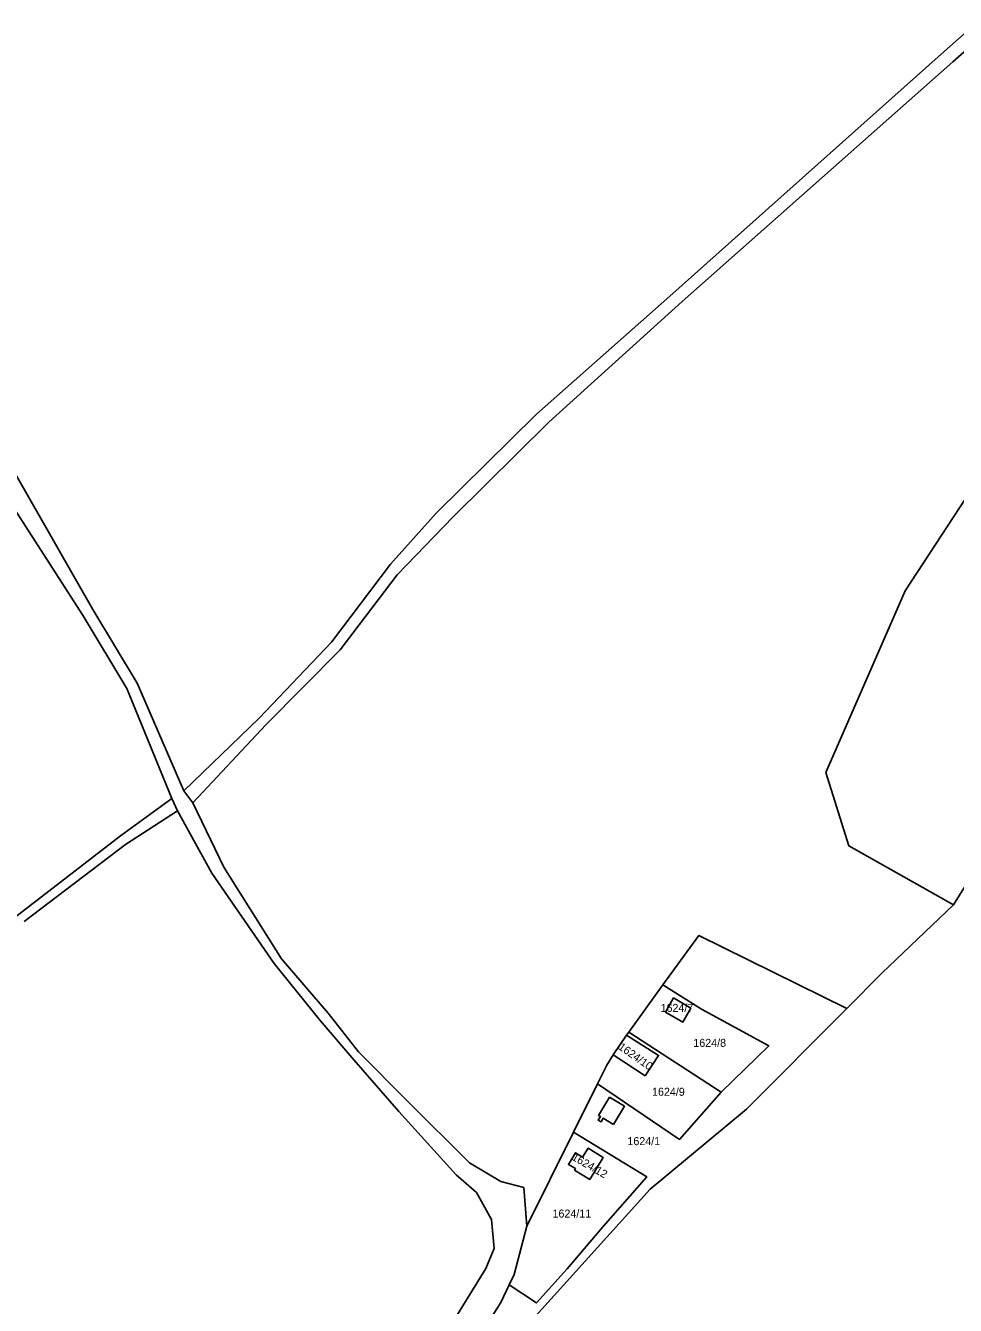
# Model space of a CAD drawing. Extents: x -262715 to -259381, y -1237238 to -1231182.
# Drawn here: x -260767.3 to -260534.9, y -1235178.5 to -1234858.7 of the extents above; entities that cross this region are included whole.
import ezdxf

# ---------------------------------------------------------------- set-up
doc = ezdxf.new("R2010")
doc.units = 0
for name, color, linetype in [('body_kn', 7, 'Continuous'), ('katuz_linie', 7, 'Continuous'), ('kladpar_druhypozemkov', 7, 'Continuous'), ('kladpar_hranice', 7, 'Continuous'), ('kladpar_parcelnecisla', 7, 'Continuous'), ('kladpar_plochy', 7, 'Continuous'), ('zappar_hrandruhpozemk', 7, 'Continuous'), ('zuob_linie', 7, 'Continuous'), ('zuob_plochy', 7, 'Continuous')]:
    doc.layers.add(name, color=color, linetype=linetype)

msp = doc.modelspace()

# ---------------------------------------------------------------- linework, layer by layer
at = {"layer": 'body_kn'}
for p, q in [((-260538.42, -1234865.77), (-260538.42, -1234865.77)), ((-260535.49, -1234867.71), (-260535.49, -1234867.71)), ((-260606.27, -1234926.3), (-260606.27, -1234926.3)), ((-260603.18, -1234927.62), (-260603.18, -1234927.62)), ((-260639.56, -1234955.76), (-260639.56, -1234955.76)), ((-260636.48, -1234957.78), (-260636.48, -1234957.78)), ((-260664.62, -1234980.55), (-260664.62, -1234980.55)), ((-260660.42, -1234981.42), (-260660.42, -1234981.42)), ((-260676.05, -1234993.29), (-260676.05, -1234993.29)), ((-260676.05, -1234993.29), (-260676.05, -1234993.29)), ((-260674.43, -1234995.88), (-260674.43, -1234995.88)), ((-260674.43, -1234995.88), (-260674.43, -1234995.88)), ((-260547.44, -1234999.94), (-260547.44, -1234999.94)), ((-260750.44, -1235004.62), (-260750.44, -1235004.62)), ((-260752.87, -1235006.17), (-260752.87, -1235006.17)), ((-260690.82, -1235012.73), (-260690.82, -1235012.73)), ((-260688.64, -1235014.7), (-260688.64, -1235014.7)), ((-260741.97, -1235024.31), (-260741.97, -1235024.31)), ((-260739.38, -1235023), (-260739.38, -1235023)), ((-260708.87, -1235031.75), (-260708.87, -1235031.75)), ((-260707.24, -1235033.41), (-260707.24, -1235033.41)), ((-260567.24, -1235045.31), (-260567.24, -1235045.31)), ((-260727.77, -1235049.91), (-260727.77, -1235049.91)), ((-260730.75, -1235051.84), (-260730.75, -1235051.84)), ((-260725.52, -1235052.9), (-260725.52, -1235052.9)), ((-260729.29, -1235054.9), (-260729.29, -1235054.9)), ((-260743.57, -1235061.13), (-260743.57, -1235061.13)), ((-260742.33, -1235063.33), (-260742.33, -1235063.33)), ((-260561.51, -1235063.65), (-260561.51, -1235063.65)), ((-260717.74, -1235068.99), (-260717.74, -1235068.99)), ((-260720.72, -1235070.45), (-260720.72, -1235070.45)), ((-260535.33, -1235078.39), (-260535.33, -1235078.39)), ((-260599.02, -1235086.08), (-260599.02, -1235086.08)), ((-260703.28, -1235091.85), (-260703.28, -1235091.85)), ((-260705.16, -1235093.09), (-260705.16, -1235093.09)), ((-260553.25, -1235095.46), (-260553.25, -1235095.46)), ((-260607.97, -1235098.4), (-260607.97, -1235098.4)), ((-260607.97, -1235098.4), (-260607.97, -1235098.4)), ((-260605.32, -1235101.67), (-260605.32, -1235101.67)), ((-260605.32, -1235101.67), (-260605.32, -1235101.67)), ((-260601.02, -1235104.22), (-260601.02, -1235104.22)), ((-260598.35, -1235104.48), (-260598.35, -1235104.48)), ((-260562.02, -1235104.28), (-260562.02, -1235104.28)), ((-260693.61, -1235107.33), (-260693.61, -1235107.33)), ((-260691.64, -1235105.46), (-260691.64, -1235105.46)), ((-260607.35, -1235105.2), (-260607.35, -1235105.2)), ((-260603.03, -1235107.71), (-260603.03, -1235107.71)), ((-260617.09, -1235110.95), (-260617.09, -1235110.95)), ((-260616.53, -1235110.18), (-260616.53, -1235110.18)), ((-260616.53, -1235110.18), (-260616.53, -1235110.18)), ((-260581.51, -1235113.61), (-260581.51, -1235113.61)), ((-260685.23, -1235117.16), (-260685.23, -1235117.16)), ((-260684.05, -1235115.14), (-260684.05, -1235115.14)), ((-260620.39, -1235115.91), (-260620.39, -1235115.91)), ((-260609.07, -1235116.01), (-260609.07, -1235116.01)), ((-260622.02, -1235118.42), (-260622.02, -1235118.42)), ((-260624.35, -1235123.11), (-260624.35, -1235123.11)), ((-260612.44, -1235121.11), (-260612.44, -1235121.11)), ((-260612.44, -1235121.11), (-260612.44, -1235121.11)), ((-260621.3, -1235126.47), (-260621.3, -1235126.47)), ((-260621.3, -1235126.47), (-260621.3, -1235126.47)), ((-260593.43, -1235125.22), (-260593.43, -1235125.22)), ((-260673.99, -1235130.07), (-260673.99, -1235130.07)), ((-260671.7, -1235127.51), (-260671.7, -1235127.51)), ((-260617.58, -1235128.74), (-260617.58, -1235128.74)), ((-260587.07, -1235129.44), (-260587.07, -1235129.44)), ((-260624.13, -1235132.24), (-260624.13, -1235132.24)), ((-260624.07, -1235131.02), (-260624.07, -1235131.02)), ((-260623.57, -1235131.32), (-260623.57, -1235131.32)), ((-260623.44, -1235132.66), (-260623.44, -1235132.66)), ((-260622.88, -1235131.74), (-260622.88, -1235131.74)), ((-260620.33, -1235133.26), (-260620.33, -1235133.26)), ((-260630.36, -1235135.24), (-260630.36, -1235135.24)), ((-260630.36, -1235135.24), (-260630.36, -1235135.24)), ((-260626.68, -1235139.22), (-260626.68, -1235139.22)), ((-260603.79, -1235137.03), (-260603.79, -1235137.03)), ((-260656.32, -1235142.87), (-260656.32, -1235142.87)), ((-260629.8, -1235140.35), (-260629.8, -1235140.35)), ((-260628.05, -1235141.43), (-260628.05, -1235141.43)), ((-260622.89, -1235141.55), (-260622.89, -1235141.55)), ((-260659.63, -1235145.9), (-260659.63, -1235145.9)), ((-260631.59, -1235143.26), (-260631.59, -1235143.26)), ((-260631.59, -1235143.26), (-260631.59, -1235143.26)), ((-260630.07, -1235144.66), (-260630.07, -1235144.66)), ((-260629.86, -1235144.32), (-260629.86, -1235144.32)), ((-260648.46, -1235147.54), (-260648.46, -1235147.54)), ((-260642.76, -1235149.07), (-260642.76, -1235149.07)), ((-260626.28, -1235147), (-260626.28, -1235147)), ((-260612.02, -1235146.39), (-260612.02, -1235146.39)), ((-260654.58, -1235150.31), (-260654.58, -1235150.31)), ((-260611.18, -1235149.48), (-260611.18, -1235149.48)), ((-260650.79, -1235157.07), (-260650.79, -1235157.07)), ((-260642, -1235158.73), (-260642, -1235158.73)), ((-260622.92, -1235158.8), (-260622.92, -1235158.8)), ((-260650.14, -1235164.26), (-260650.14, -1235164.26)), ((-260652.21, -1235169.25), (-260652.21, -1235169.25)), ((-260645.12, -1235170.74), (-260645.12, -1235170.74)), ((-260631.87, -1235169.33), (-260631.87, -1235169.33)), ((-260646.37, -1235173.34), (-260646.37, -1235173.34)), ((-260648.48, -1235177.76), (-260648.48, -1235177.76)), ((-260639.61, -1235177.86), (-260639.61, -1235177.86))]:
    msp.add_line(p, q, dxfattribs=at)
at = {"layer": 'katuz_linie'}
msp.add_lwpolyline([(-260398.1, -1234885.03), (-260429.18, -1234914.42), (-260439.73, -1234924.4), (-260485.66, -1234998.39), (-260501.78, -1235024.35), (-260535.33, -1235078.39), (-260553.25, -1235095.46), (-260562.02, -1235104.28), (-260587.07, -1235129.44), (-260611.18, -1235149.48), (-260664.61, -1235208.57), (-260668.55, -1235211.75), (-260674.59, -1235216.64), (-260676.83, -1235219.19), (-260686.84, -1235230.57), (-260695.89, -1235240.86), (-260717.8, -1235270.31), (-260758.33, -1235332.76), (-260766.91, -1235345.98)], dxfattribs=at)
at = {"layer": 'kladpar_druhypozemkov'}
for p, q in [((-260604.45, -1235103.26), (-260604.45, -1235103.26)), ((-260597.27, -1235111.77), (-260597.27, -1235111.77)), ((-260613.91, -1235115.19), (-260613.91, -1235115.19)), ((-260606.16, -1235123.39), (-260606.16, -1235123.39)), ((-260612.92, -1235136.49), (-260612.92, -1235136.49)), ((-260626.21, -1235141.83), (-260626.21, -1235141.83)), ((-260631.11, -1235154.42), (-260631.11, -1235154.42))]:
    msp.add_line(p, q, dxfattribs=at)
at = {"layer": 'kladpar_hranice'}
for p, q in [((-260616.53, -1235110.18), (-260607.97, -1235098.4)), ((-260642, -1235158.73), (-260630.36, -1235135.24))]:
    msp.add_line(p, q, dxfattribs=at)
for points in [[(-260674.43, -1234995.88), (-260688.64, -1235014.7), (-260707.24, -1235033.41), (-260725.52, -1235052.9), (-260727.77, -1235049.91), (-260708.87, -1235031.75), (-260690.82, -1235012.73), (-260676.05, -1234993.29), (-260664.62, -1234980.55), (-260639.56, -1234955.76), (-260606.27, -1234926.3), (-260538.42, -1234865.77), (-260482.68, -1234816.39), (-260447.21, -1234787.29), (-260441.36, -1234780.23), (-260436.27, -1234769.08), (-260434.93, -1234761.07), (-260434.29, -1234749.21), (-260445.27, -1234647.81), (-260454.8, -1234552.14)], [(-260454.8, -1234552.14), (-260445.27, -1234647.81), (-260434.29, -1234749.21), (-260434.93, -1234761.07), (-260436.27, -1234769.08), (-260441.36, -1234780.23), (-260447.21, -1234787.29), (-260482.68, -1234816.39), (-260538.42, -1234865.77), (-260606.27, -1234926.3), (-260639.56, -1234955.76), (-260664.62, -1234980.55), (-260676.05, -1234993.29)], [(-260451.91, -1234552.2), (-260441.44, -1234647.81), (-260430.85, -1234749.28), (-260430.09, -1234761.09), (-260433, -1234769.39), (-260437.7, -1234781.24), (-260444.32, -1234791.1), (-260480.07, -1234818.79), (-260535.49, -1234867.71), (-260603.18, -1234927.62), (-260636.48, -1234957.78), (-260660.42, -1234981.42), (-260674.43, -1234995.88)], [(-260501.78, -1235024.35), (-260535.33, -1235078.39), (-260553.25, -1235095.46), (-260562.02, -1235104.28), (-260599.02, -1235086.08), (-260607.97, -1235098.4), (-260616.53, -1235110.18), (-260617.09, -1235110.95), (-260620.39, -1235115.91), (-260622.02, -1235118.42), (-260624.35, -1235123.11), (-260630.36, -1235135.24), (-260642, -1235158.73), (-260642.76, -1235149.07), (-260648.46, -1235147.54), (-260656.32, -1235142.87), (-260671.7, -1235127.51), (-260684.05, -1235115.14), (-260691.64, -1235105.46), (-260703.28, -1235091.85), (-260717.74, -1235068.99), (-260725.52, -1235052.9), (-260707.24, -1235033.41), (-260688.64, -1235014.7), (-260674.43, -1234995.88), (-260660.42, -1234981.42), (-260636.48, -1234957.78), (-260603.18, -1234927.62), (-260535.49, -1234867.71), (-260480.07, -1234818.79)], [(-260676.05, -1234993.29), (-260690.82, -1235012.73), (-260708.87, -1235031.75), (-260727.77, -1235049.91), (-260739.38, -1235023), (-260750.44, -1235004.62), (-260769.9, -1234970.62), (-260789.53, -1234938.1), (-260802.65, -1234923.54), (-260813.54, -1234915.63), (-260858.44, -1234894.89), (-260936.05, -1234865.79), (-260952.26, -1234864.66), (-260959.02, -1234867.94), (-260965.63, -1234870.68), (-260977.44, -1234877.08), (-260991.81, -1234885.54), (-261010.76, -1234895.93), (-261020.16, -1234900.5), (-261030.98, -1234905), (-261045.24, -1234909.16)], [(-260769.9, -1234970.62), (-260750.44, -1235004.62), (-260739.38, -1235023), (-260727.77, -1235049.91), (-260725.52, -1235052.9), (-260717.74, -1235068.99), (-260703.28, -1235091.85), (-260691.64, -1235105.46), (-260684.05, -1235115.14), (-260671.7, -1235127.51), (-260656.32, -1235142.87), (-260648.46, -1235147.54), (-260642.76, -1235149.07), (-260642, -1235158.73), (-260645.12, -1235170.74), (-260646.37, -1235173.34), (-260648.48, -1235177.76), (-260666.4, -1235206.06)], [(-260773.29, -1234974.43), (-260752.87, -1235006.17), (-260741.97, -1235024.31), (-260730.75, -1235051.84), (-260743.57, -1235061.13), (-260781.32, -1235090.26)], [(-260662.02, -1235185.13), (-260652.21, -1235169.25), (-260650.14, -1235164.26), (-260650.79, -1235157.07), (-260654.58, -1235150.31), (-260659.63, -1235145.9), (-260673.99, -1235130.07), (-260685.23, -1235117.16), (-260693.61, -1235107.33), (-260705.16, -1235093.09), (-260720.72, -1235070.45), (-260729.29, -1235054.9), (-260730.75, -1235051.84), (-260741.97, -1235024.31), (-260752.87, -1235006.17), (-260773.29, -1234974.43)], [(-260781.32, -1235090.26), (-260743.57, -1235061.13), (-260730.75, -1235051.84), (-260729.29, -1235054.9), (-260742.33, -1235063.33), (-260767.66, -1235082.54)], [(-260767.66, -1235082.54), (-260742.33, -1235063.33), (-260729.29, -1235054.9), (-260720.72, -1235070.45), (-260705.16, -1235093.09), (-260693.61, -1235107.33), (-260685.23, -1235117.16), (-260673.99, -1235130.07), (-260659.63, -1235145.9), (-260654.58, -1235150.31), (-260650.79, -1235157.07), (-260650.14, -1235164.26), (-260652.21, -1235169.25), (-260662.02, -1235185.13), (-260676.85, -1235202.31), (-260679.25, -1235209.33), (-260678.13, -1235217.39), (-260676.83, -1235219.19), (-260686.84, -1235230.57), (-260707.99, -1235250.41), (-260729.2, -1235275.61), (-260750.26, -1235307.97), (-260758.33, -1235332.76), (-260766.91, -1235345.98)], [(-260668.55, -1235211.75), (-260668.62, -1235210.34), (-260666.4, -1235206.06), (-260648.48, -1235177.76), (-260646.37, -1235173.34), (-260639.61, -1235177.86), (-260631.87, -1235169.33), (-260622.92, -1235158.8), (-260612.02, -1235146.39), (-260630.36, -1235135.24), (-260624.35, -1235123.11), (-260603.79, -1235137.03), (-260593.43, -1235125.22), (-260581.51, -1235113.61), (-260598.35, -1235104.48), (-260607.97, -1235098.4), (-260599.02, -1235086.08), (-260562.02, -1235104.28), (-260587.07, -1235129.44), (-260611.18, -1235149.48), (-260664.61, -1235208.57), (-260668.55, -1235211.75)], [(-260607.97, -1235098.4), (-260598.35, -1235104.48), (-260581.51, -1235113.61), (-260593.43, -1235125.22), (-260616.53, -1235110.18)], [(-260607.35, -1235105.2), (-260603.03, -1235107.71), (-260601.02, -1235104.22), (-260605.32, -1235101.67), (-260607.35, -1235105.2)], [(-260605.32, -1235101.67), (-260601.02, -1235104.22), (-260603.03, -1235107.71), (-260607.35, -1235105.2), (-260605.32, -1235101.67)], [(-260616.53, -1235110.18), (-260593.43, -1235125.22), (-260603.79, -1235137.03), (-260624.35, -1235123.11), (-260622.02, -1235118.42), (-260620.39, -1235115.91), (-260612.44, -1235121.11), (-260609.07, -1235116.01), (-260617.09, -1235110.95), (-260616.53, -1235110.18)], [(-260612.44, -1235121.11), (-260620.39, -1235115.91), (-260617.09, -1235110.95), (-260609.07, -1235116.01), (-260612.44, -1235121.11)], [(-260630.36, -1235135.24), (-260612.02, -1235146.39), (-260622.92, -1235158.8), (-260631.87, -1235169.33), (-260639.61, -1235177.86), (-260646.37, -1235173.34), (-260645.12, -1235170.74), (-260642, -1235158.73)], [(-260631.59, -1235143.26), (-260629.8, -1235140.35), (-260628.05, -1235141.43), (-260626.68, -1235139.22), (-260622.89, -1235141.55), (-260626.28, -1235147), (-260630.07, -1235144.66), (-260629.86, -1235144.32), (-260631.59, -1235143.26)], [(-260626.28, -1235147), (-260622.89, -1235141.55), (-260626.68, -1235139.22), (-260628.05, -1235141.43), (-260629.8, -1235140.35), (-260631.59, -1235143.26), (-260629.86, -1235144.32), (-260630.07, -1235144.66), (-260626.28, -1235147)]]:
    msp.add_lwpolyline(points, dxfattribs=at)
at = {"layer": 'kladpar_plochy'}
for p, q in [((-260482.68, -1234816.39), (-260538.42, -1234865.77)), ((-260538.42, -1234865.77), (-260606.27, -1234926.3)), ((-260606.27, -1234926.3), (-260639.56, -1234955.76)), ((-260639.56, -1234955.76), (-260664.62, -1234980.55)), ((-260750.44, -1235004.62), (-260769.9, -1234970.62)), ((-260664.62, -1234980.55), (-260676.05, -1234993.29)), ((-260676.05, -1234993.29), (-260690.82, -1235012.73)), ((-260739.38, -1235023), (-260750.44, -1235004.62)), ((-260690.82, -1235012.73), (-260708.87, -1235031.75)), ((-260727.77, -1235049.91), (-260739.38, -1235023)), ((-260708.87, -1235031.75), (-260727.77, -1235049.91)), ((-260616.53, -1235110.18), (-260607.97, -1235098.4)), ((-260607.97, -1235098.4), (-260598.35, -1235104.48)), ((-260605.32, -1235101.67), (-260607.35, -1235105.2)), ((-260601.02, -1235104.22), (-260605.32, -1235101.67)), ((-260603.03, -1235107.71), (-260601.02, -1235104.22)), ((-260598.35, -1235104.48), (-260581.51, -1235113.61)), ((-260607.35, -1235105.2), (-260603.03, -1235107.71)), ((-260593.43, -1235125.22), (-260616.53, -1235110.18)), ((-260581.51, -1235113.61), (-260593.43, -1235125.22)), ((-260642, -1235158.73), (-260630.36, -1235135.24)), ((-260630.36, -1235135.24), (-260612.02, -1235146.39)), ((-260626.68, -1235139.22), (-260628.05, -1235141.43)), ((-260622.89, -1235141.55), (-260626.68, -1235139.22)), ((-260629.8, -1235140.35), (-260631.59, -1235143.26)), ((-260628.05, -1235141.43), (-260629.8, -1235140.35)), ((-260626.28, -1235147), (-260622.89, -1235141.55)), ((-260631.59, -1235143.26), (-260629.86, -1235144.32)), ((-260629.86, -1235144.32), (-260630.07, -1235144.66)), ((-260630.07, -1235144.66), (-260626.28, -1235147)), ((-260612.02, -1235146.39), (-260622.92, -1235158.8)), ((-260645.12, -1235170.74), (-260642, -1235158.73)), ((-260622.92, -1235158.8), (-260631.87, -1235169.33)), ((-260646.37, -1235173.34), (-260645.12, -1235170.74)), ((-260631.87, -1235169.33), (-260639.61, -1235177.86)), ((-260639.61, -1235177.86), (-260646.37, -1235173.34))]:
    msp.add_line(p, q, dxfattribs=at)
for points in [[(-260480.07, -1234818.79), (-260535.49, -1234867.71), (-260603.18, -1234927.62), (-260636.48, -1234957.78), (-260660.42, -1234981.42), (-260674.43, -1234995.88), (-260688.64, -1235014.7), (-260707.24, -1235033.41), (-260725.52, -1235052.9), (-260727.77, -1235049.91), (-260708.87, -1235031.75), (-260690.82, -1235012.73), (-260676.05, -1234993.29), (-260664.62, -1234980.55), (-260639.56, -1234955.76), (-260606.27, -1234926.3), (-260538.42, -1234865.77), (-260482.68, -1234816.39)], [(-260501.78, -1235024.35), (-260535.33, -1235078.39), (-260553.25, -1235095.46), (-260562.02, -1235104.28), (-260599.02, -1235086.08), (-260607.97, -1235098.4), (-260616.53, -1235110.18), (-260617.09, -1235110.95), (-260620.39, -1235115.91), (-260622.02, -1235118.42), (-260624.35, -1235123.11), (-260630.36, -1235135.24), (-260642, -1235158.73), (-260642.76, -1235149.07), (-260648.46, -1235147.54), (-260656.32, -1235142.87), (-260671.7, -1235127.51), (-260684.05, -1235115.14), (-260691.64, -1235105.46), (-260703.28, -1235091.85), (-260717.74, -1235068.99), (-260725.52, -1235052.9), (-260707.24, -1235033.41), (-260688.64, -1235014.7), (-260674.43, -1234995.88), (-260660.42, -1234981.42), (-260636.48, -1234957.78), (-260603.18, -1234927.62), (-260535.49, -1234867.71), (-260480.07, -1234818.79)], [(-260769.9, -1234970.62), (-260750.44, -1235004.62), (-260739.38, -1235023), (-260727.77, -1235049.91), (-260725.52, -1235052.9), (-260717.74, -1235068.99), (-260703.28, -1235091.85), (-260691.64, -1235105.46), (-260684.05, -1235115.14), (-260671.7, -1235127.51), (-260656.32, -1235142.87), (-260648.46, -1235147.54), (-260642.76, -1235149.07), (-260642, -1235158.73), (-260645.12, -1235170.74), (-260646.37, -1235173.34), (-260648.48, -1235177.76), (-260666.4, -1235206.06)], [(-260773.29, -1234974.43), (-260752.87, -1235006.17), (-260741.97, -1235024.31), (-260730.75, -1235051.84), (-260743.57, -1235061.13), (-260781.32, -1235090.26)], [(-260662.02, -1235185.13), (-260652.21, -1235169.25), (-260650.14, -1235164.26), (-260650.79, -1235157.07), (-260654.58, -1235150.31), (-260659.63, -1235145.9), (-260673.99, -1235130.07), (-260685.23, -1235117.16), (-260693.61, -1235107.33), (-260705.16, -1235093.09), (-260720.72, -1235070.45), (-260729.29, -1235054.9), (-260730.75, -1235051.84), (-260741.97, -1235024.31), (-260752.87, -1235006.17), (-260773.29, -1234974.43)], [(-260781.32, -1235090.26), (-260743.57, -1235061.13), (-260730.75, -1235051.84), (-260729.29, -1235054.9), (-260742.33, -1235063.33), (-260767.66, -1235082.54)], [(-260767.66, -1235082.54), (-260742.33, -1235063.33), (-260729.29, -1235054.9), (-260720.72, -1235070.45), (-260705.16, -1235093.09), (-260693.61, -1235107.33), (-260685.23, -1235117.16), (-260673.99, -1235130.07), (-260659.63, -1235145.9), (-260654.58, -1235150.31), (-260650.79, -1235157.07), (-260650.14, -1235164.26), (-260652.21, -1235169.25), (-260662.02, -1235185.13), (-260676.85, -1235202.31), (-260679.25, -1235209.33), (-260678.13, -1235217.39), (-260676.83, -1235219.19), (-260686.84, -1235230.57), (-260707.99, -1235250.41), (-260729.2, -1235275.61), (-260750.26, -1235307.97), (-260758.33, -1235332.76), (-260766.91, -1235345.98)]]:
    msp.add_lwpolyline(points, dxfattribs=at)
for points in [[(-260668.55, -1235211.75), (-260668.62, -1235210.34), (-260666.4, -1235206.06), (-260648.48, -1235177.76), (-260646.37, -1235173.34), (-260639.61, -1235177.86), (-260631.87, -1235169.33), (-260622.92, -1235158.8), (-260612.02, -1235146.39), (-260630.36, -1235135.24), (-260624.35, -1235123.11), (-260603.79, -1235137.03), (-260593.43, -1235125.22), (-260581.51, -1235113.61), (-260598.35, -1235104.48), (-260607.97, -1235098.4), (-260599.02, -1235086.08), (-260562.02, -1235104.28), (-260587.07, -1235129.44), (-260611.18, -1235149.48), (-260664.61, -1235208.57)], [(-260605.32, -1235101.67), (-260601.02, -1235104.22), (-260603.03, -1235107.71), (-260607.35, -1235105.2)], [(-260616.53, -1235110.18), (-260593.43, -1235125.22), (-260603.79, -1235137.03), (-260624.35, -1235123.11), (-260622.02, -1235118.42), (-260620.39, -1235115.91), (-260612.44, -1235121.11), (-260609.07, -1235116.01), (-260617.09, -1235110.95)], [(-260612.44, -1235121.11), (-260620.39, -1235115.91), (-260617.09, -1235110.95), (-260609.07, -1235116.01)], [(-260631.59, -1235143.26), (-260629.8, -1235140.35), (-260628.05, -1235141.43), (-260626.68, -1235139.22), (-260622.89, -1235141.55), (-260626.28, -1235147), (-260630.07, -1235144.66), (-260629.86, -1235144.32)]]:
    msp.add_lwpolyline(points, close=True, dxfattribs=at)
at = {"layer": 'zappar_hrandruhpozemk'}
msp.add_line((-260547.44, -1234999.94), (-260567.24, -1235045.31), dxfattribs=at)
for points in [[(-260499.14, -1234940.09), (-260506.3, -1234945.27), (-260521.66, -1234960.64), (-260547.44, -1234999.94)], [(-260567.24, -1235045.31), (-260561.51, -1235063.65), (-260535.33, -1235078.39)], [(-260620.33, -1235133.26), (-260622.88, -1235131.74), (-260623.44, -1235132.66), (-260624.13, -1235132.24), (-260623.57, -1235131.32), (-260624.07, -1235131.02), (-260621.3, -1235126.47)], [(-260621.3, -1235126.47), (-260617.58, -1235128.74), (-260620.33, -1235133.26)]]:
    msp.add_lwpolyline(points, dxfattribs=at)
at = {"layer": 'zuob_linie'}
msp.add_lwpolyline([(-260398.1, -1234885.03), (-260429.18, -1234914.42), (-260439.73, -1234924.4), (-260485.66, -1234998.39), (-260501.78, -1235024.35), (-260535.33, -1235078.39), (-260553.25, -1235095.46), (-260562.02, -1235104.28), (-260587.07, -1235129.44), (-260611.18, -1235149.48), (-260664.61, -1235208.57), (-260668.55, -1235211.75), (-260674.59, -1235216.64), (-260676.83, -1235219.19), (-260686.84, -1235230.57), (-260695.89, -1235240.86), (-260717.8, -1235270.31), (-260758.33, -1235332.76), (-260766.91, -1235345.98)], dxfattribs=at)
at = {"layer": 'zuob_plochy'}
msp.add_lwpolyline([(-260398.1, -1234885.03), (-260429.18, -1234914.42), (-260439.73, -1234924.4), (-260485.66, -1234998.39), (-260501.78, -1235024.35), (-260535.33, -1235078.39), (-260553.25, -1235095.46), (-260562.02, -1235104.28), (-260587.07, -1235129.44), (-260611.18, -1235149.48), (-260664.61, -1235208.57), (-260668.55, -1235211.75), (-260674.59, -1235216.64), (-260676.83, -1235219.19), (-260686.84, -1235230.57), (-260695.89, -1235240.86), (-260717.8, -1235270.31), (-260758.33, -1235332.76), (-260766.91, -1235345.98)], dxfattribs=at)

# ---------------------------------------------------------------- texts
at = {"layer": 'kladpar_parcelnecisla'}
for s, p in [('1624/7', (-260608.56, -1235105.15)), ('1624/8', (-260600.37, -1235113.89)), ('1624/9', (-260610.69, -1235126.11)), ('1624/1', (-260616.85, -1235138.45)), ('1624/11', (-260635.57, -1235156.55))]:
    msp.add_text(s, height=2, dxfattribs=at).set_placement(p)
for s, rotation, p in [('1624/10', 325, (-260619.32, -1235114.29)), ('1624/12', 330, (-260630.95, -1235141.98))]:
    msp.add_text(s, height=2, rotation=rotation, dxfattribs=at).set_placement(p)

doc.saveas('drawing.dxf')
